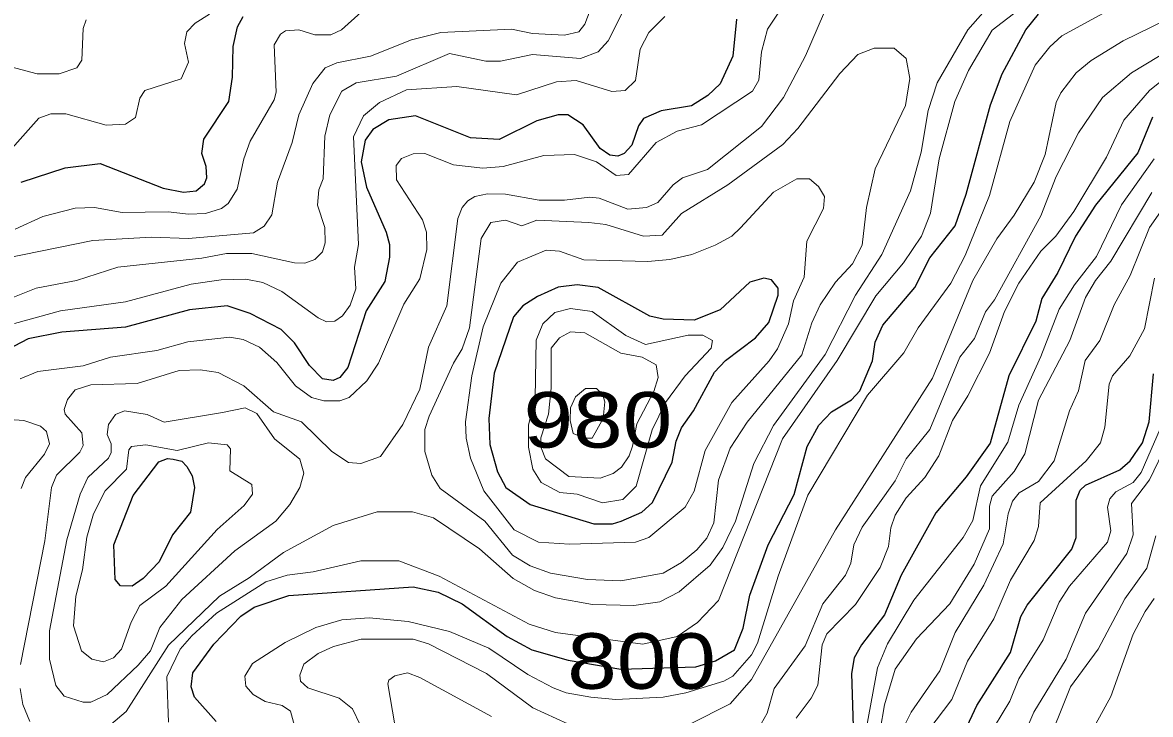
# Model space of a CAD drawing. Extents: x 577 to 602.9, y 7483.8 to 7511.6.
# Drawn here: x 587.677 to 589.301, y 7488.562 to 7489.558 of the extents above; entities that cross this region are included whole.
import ezdxf
from ezdxf.enums import TextEntityAlignment as Align

# ---------------------------------------------------------------- set-up
doc = ezdxf.new("R2010")
doc.units = 0
doc.header["$LTSCALE"] = 0.032
doc.layers.add('1', color=7, linetype='Continuous', lineweight=25)
doc.layers.add('2', color=7, linetype='Continuous', lineweight=13)
doc.layers.add('61', color=7, linetype='Continuous')

msp = doc.modelspace()

# ---------------------------------------------------------------- linework, layer by layer
at = {"layer": '1'}
for points in [[(587.6747, 7489.3285), (587.7383, 7489.3492), (587.7884, 7489.3555), (587.8791, 7489.3198), (587.9085, 7489.3142), (587.9268, 7489.3158), (587.9387, 7489.3261), (587.9419, 7489.3349), (587.9411, 7489.3508), (587.9347, 7489.3699), (587.9379, 7489.3905), (587.9737, 7489.4446), (587.9793, 7489.4796), (587.98, 7489.5241), (587.9864, 7489.552), (587.9944, 7489.5671)], [(588.6464, 7488.6303), (588.675, 7488.6391), (588.7021, 7488.655), (588.7148, 7488.686), (588.7243, 7488.7337), (588.7506, 7488.8061), (588.7879, 7488.8784), (588.807, 7488.9476), (588.8237, 7488.9786), (588.842, 7488.9977), (588.8707, 7489.015), (588.8825, 7489.0281), (588.9009, 7489.0709), (588.9048, 7489.0979), (588.916, 7489.1226), (588.9621, 7489.1766), (588.9836, 7489.2196), (589.0201, 7489.2657), (589.036, 7489.311), (589.071, 7489.4398), (589.0877, 7489.4844), (589.1219, 7489.548), (589.1402, 7489.5702)], [(588.7052, 7489.5631), (588.6997, 7489.5098), (588.6814, 7489.4701), (588.6639, 7489.4534), (588.64, 7489.4382), (588.5963, 7489.4311), (588.5709, 7489.42), (588.5637, 7489.4096), (588.5542, 7489.3818), (588.543, 7489.3699), (588.5343, 7489.3659), (588.5224, 7489.3675), (588.5088, 7489.377), (588.4842, 7489.4112), (588.4619, 7489.4255), (588.4484, 7489.4255), (588.4174, 7489.4168), (588.3633, 7489.3897), (588.322, 7489.3921), (588.2425, 7489.4239), (588.2043, 7489.4184), (588.1812, 7489.4041), (588.1701, 7489.3889), (588.1646, 7489.3575), (588.1721, 7489.3214), (588.2003, 7489.2562), (588.2051, 7489.2387), (588.2051, 7489.2204), (588.1987, 7489.1854), (588.1717, 7489.1432), (588.1454, 7489.0613), (588.1335, 7489.047), (588.124, 7489.043), (588.1089, 7489.0454), (588.0898, 7489.0645), (588.0683, 7489.0971), (588.0492, 7489.1162), (588.0047, 7489.1393), (587.9713, 7489.1504), (587.9172, 7489.1448), (587.825, 7489.1194), (587.7335, 7489.1122), (587.685, 7489.1027), (587.6238, 7489.0709)], [(589.304, 7489.4223), (589.2833, 7489.3707), (589.2221, 7489.2951), (589.1935, 7489.2506), (589.168, 7489.1981), (589.145, 7489.1607), (589.1362, 7489.1281), (589.0973, 7489.0494), (589.0702, 7488.9524), (589.036, 7488.9039), (588.9923, 7488.8522), (588.9422, 7488.7623), (588.9184, 7488.7051), (588.885, 7488.6622), (588.8746, 7488.6431), (588.8706, 7488.6208), (588.873, 7488.5445)], [(589.0201, 7488.5079), (589.0511, 7488.5747), (589.0997, 7488.651), (589.1148, 7488.7027), (589.1235, 7488.7194), (589.1879, 7488.7997), (589.1943, 7488.8164), (589.1943, 7488.8705), (589.1998, 7488.8848), (589.2078, 7488.892), (589.2571, 7488.9142), (589.2722, 7488.9269), (589.2897, 7488.9532), (589.2992, 7488.9834), (589.3056, 7489.0526)], [(587.9554, 7488.5516), (587.9244, 7488.5866), (587.9196, 7488.6017), (587.922, 7488.6216), (587.9522, 7488.6629), (587.9912, 7488.7035), (588.0103, 7488.7162), (588.0604, 7488.7329), (588.2393, 7488.7456), (588.2751, 7488.7377), (588.31, 7488.721), (588.3745, 7488.6741), (588.4102, 7488.655), (588.4627, 7488.6399), (588.5382, 7488.6272), (588.6464, 7488.6303)]]:
    msp.add_lwpolyline(points, dxfattribs=at)
for points in [[(588.5841, 7488.8671), (588.6126, 7488.925), (588.6179, 7488.9553), (588.6257, 7488.9747), (588.6432, 7488.9993), (588.6734, 7489.055), (588.6893, 7489.0717), (588.7323, 7489.1043), (588.7514, 7489.1265), (588.7649, 7489.1655), (588.7649, 7489.1758), (588.7553, 7489.1878), (588.7442, 7489.1902), (588.7243, 7489.1846), (588.6814, 7489.1448), (588.644, 7489.1297), (588.5995, 7489.1313), (588.5804, 7489.1353), (588.5057, 7489.1766), (588.4754, 7489.1806), (588.4484, 7489.1774), (588.4182, 7489.1639), (588.3975, 7489.1504), (588.384, 7489.1345), (588.3562, 7489.0534), (588.3482, 7488.9882), (588.3498, 7488.9508), (588.3609, 7488.911), (588.3729, 7488.8888), (588.4079, 7488.8641), (588.4993, 7488.8363), (588.5263, 7488.8363), (588.5391, 7488.8403), (588.5685, 7488.853)], [(587.8732, 7488.9256), (587.8857, 7488.9303), (587.8935, 7488.9295), (587.906, 7488.9264), (587.9133, 7488.919), (587.9212, 7488.9055), (587.9244, 7488.8888), (587.9188, 7488.853), (587.8926, 7488.8204), (587.8735, 7488.7814), (587.8504, 7488.7576), (587.8345, 7488.7464), (587.8178, 7488.7472), (587.8099, 7488.756), (587.8083, 7488.8061), (587.8361, 7488.8769)]]:
    msp.add_lwpolyline(points, close=True, dxfattribs=at)
at = {"layer": '2'}
for points in [[(587.5276, 7489.1933), (587.7781, 7489.2442), (587.8624, 7489.249), (587.9156, 7489.2474), (588.0095, 7489.2554), (588.0246, 7489.2649), (588.0357, 7489.2816), (588.0437, 7489.3285), (588.0651, 7489.3858), (588.0747, 7489.4255), (588.0946, 7489.4708), (588.1128, 7489.4931), (588.1295, 7489.5003), (588.178, 7489.5098), (588.2369, 7489.5337), (588.279, 7489.544), (588.3808, 7489.5488), (588.411, 7489.5424), (588.4572, 7489.54), (588.4778, 7489.5448), (588.4866, 7489.5559), (588.5057, 7489.6068)], [(589.1474, 7489.6044), (589.0734, 7489.5472), (589.0392, 7489.4891), (589.0193, 7489.4446), (588.9971, 7489.3619), (588.9844, 7489.284), (588.9716, 7489.2506), (588.9454, 7489.2124), (588.9056, 7489.1647), (588.85, 7489.0717), (588.7712, 7488.9588), (588.679, 7488.7258), (588.6488, 7488.694), (588.6194, 7488.6741), (588.5703, 7488.6629), (588.4444, 7488.6796), (588.4063, 7488.6916), (588.2766, 7488.7608), (588.2186, 7488.783), (588.1637, 7488.783), (588.0953, 7488.7671), (588.058, 7488.7623), (588.027, 7488.7528), (587.9562, 7488.7075), (587.9204, 7488.6749), (587.9037, 7488.6558), (587.8846, 7488.616), (587.887, 7488.5508)], [(588.547, 7489.5854), (588.52, 7489.5321), (588.5057, 7489.5162), (588.4802, 7489.5066), (588.411, 7489.5122), (588.3649, 7489.5027), (588.3442, 7489.5027), (588.2918, 7489.5138), (588.2154, 7489.4812), (588.1574, 7489.4716), (588.1367, 7489.4597), (588.1192, 7489.4255), (588.112, 7489.3945), (588.1097, 7489.3333), (588.1033, 7489.3174), (588.1017, 7489.2951), (588.112, 7489.2633), (588.1128, 7489.241), (588.1089, 7489.2283), (588.0977, 7489.2172), (588.0834, 7489.2116), (588.0683, 7489.2124), (588.0071, 7489.2259), (587.9705, 7489.2259), (587.9347, 7489.2188), (587.8139, 7489.2061), (587.7542, 7489.187), (587.6962, 7489.1758), (587.6023, 7489.1385)], [(589.0814, 7489.5973), (589.0384, 7489.548), (588.9939, 7489.4716), (588.9812, 7489.4319), (588.9708, 7489.3715), (588.9557, 7489.3158), (588.9144, 7489.2243), (588.8762, 7489.1655), (588.8325, 7489.0804), (588.7585, 7488.9778), (588.7299, 7488.923), (588.7037, 7488.8403), (588.6854, 7488.8021), (588.6671, 7488.7767), (588.6225, 7488.7385), (588.5947, 7488.7242), (588.5573, 7488.7186), (588.4977, 7488.7202), (588.4444, 7488.7297), (588.4142, 7488.7401), (588.3832, 7488.7576), (588.3347, 7488.8005), (588.2687, 7488.845), (588.2385, 7488.8538), (588.1876, 7488.8538), (588.124, 7488.8339), (588.0524, 7488.7949), (588.0031, 7488.7584), (587.9602, 7488.7321), (587.887, 7488.6614), (587.8258, 7488.5659), (587.782, 7488.5286)], [(589.2706, 7489.5925), (589.1736, 7489.5392), (589.1561, 7489.5233), (589.1354, 7489.4971), (589.0989, 7489.416), (589.0694, 7489.3094), (589.0344, 7489.2228), (589.0138, 7489.183), (588.9669, 7489.1186), (588.9462, 7489.0828), (588.8937, 7489.0216), (588.8078, 7488.8776), (588.7649, 7488.7608), (588.7355, 7488.6645), (588.7267, 7488.6478), (588.6997, 7488.6168), (588.687, 7488.6097), (588.6321, 7488.593), (588.5995, 7488.5866), (588.5311, 7488.5834), (588.4953, 7488.5866), (588.4595, 7488.593), (588.4412, 7488.6001), (588.4047, 7488.6192), (588.3482, 7488.6574), (588.2918, 7488.6812), (588.2321, 7488.6956), (588.1757, 7488.7011), (588.1367, 7488.6979), (588.0993, 7488.6868), (588.0548, 7488.6653), (588.0079, 7488.6351), (587.9967, 7488.6168), (587.9983, 7488.6025), (588.0087, 7488.5906), (588.0262, 7488.5803), (588.0508, 7488.5747), (588.0627, 7488.5667), (588.0715, 7488.5349)], [(587.658, 7489.373), (587.7001, 7489.4208), (587.7176, 7489.4271), (587.7391, 7489.4271), (587.7972, 7489.4104), (587.825, 7489.412), (587.8393, 7489.4215), (587.8457, 7489.4494), (587.8528, 7489.4605), (587.9053, 7489.4772), (587.9156, 7489.5011), (587.9101, 7489.5281), (587.9133, 7489.5448), (587.9252, 7489.5575), (587.9459, 7489.5702)], [(588.1645, 7489.5734), (588.1359, 7489.548), (588.1208, 7489.5408), (588.0977, 7489.5408), (588.0747, 7489.548), (588.0556, 7489.5464), (588.0484, 7489.5416), (588.0389, 7489.5265), (588.0421, 7489.4581), (588.0389, 7489.447), (588.0047, 7489.3874), (587.9952, 7489.3619), (587.9856, 7489.3182), (587.9729, 7489.2975), (587.9633, 7489.2903), (587.9403, 7489.2832), (587.9156, 7489.2824), (587.8862, 7489.2856), (587.8202, 7489.2848), (587.7805, 7489.2919), (587.7526, 7489.2911), (587.7057, 7489.2792), (587.666, 7489.2609)], [(588.1105, 7489.0136), (588.1335, 7489.0136), (588.147, 7489.0184), (588.1725, 7489.0422), (588.1892, 7489.0677), (588.2258, 7489.1528), (588.2488, 7489.1894), (588.2592, 7489.2315), (588.2584, 7489.2562), (588.2528, 7489.2744), (588.2154, 7489.3317), (588.2146, 7489.3524), (588.2226, 7489.3627), (588.2393, 7489.3691), (588.256, 7489.3699), (588.2973, 7489.3532), (588.3395, 7489.3484), (588.3689, 7489.3508), (588.4277, 7489.3667), (588.4715, 7489.3683), (588.5033, 7489.3579), (588.5319, 7489.3381), (588.5494, 7489.3396), (588.5892, 7489.3858), (588.6194, 7489.4017), (588.6544, 7489.4112), (588.7283, 7489.4597), (588.7371, 7489.4756), (588.741, 7489.5162), (588.7498, 7489.5488), (588.7697, 7489.579)], [(588.1606, 7489.2387), (588.1534, 7489.3937), (588.1677, 7489.4239), (588.1908, 7489.443), (588.2297, 7489.4613), (588.3021, 7489.4661), (588.388, 7489.4541), (588.446, 7489.4732), (588.4739, 7489.4748), (588.5255, 7489.4589), (588.5446, 7489.4605), (588.5597, 7489.4748), (588.5661, 7489.5201), (588.5788, 7489.544), (588.6019, 7489.5671)], [(588.5915, 7489.2991), (588.6138, 7489.3245), (588.6273, 7489.3349), (588.6631, 7489.3468), (588.741, 7489.4088), (588.7728, 7489.4502), (588.8046, 7489.5106), (588.8301, 7489.5702)], [(587.7685, 7489.5623), (587.7638, 7489.5496), (587.7622, 7489.5042), (587.755, 7489.4931), (587.7296, 7489.4844)], [(588.6377, 7488.5476), (588.6957, 7488.5771), (588.7267, 7488.6121), (588.8476, 7488.8276), (588.9875, 7489.0462), (589.0456, 7489.187), (589.0798, 7489.2466), (589.1052, 7489.2808), (589.1338, 7489.3285), (589.1498, 7489.3683), (589.1657, 7489.443), (589.172, 7489.4573), (589.1943, 7489.486), (589.2157, 7489.5035), (589.2619, 7489.5321), (589.3239, 7489.5623)], [(589.3541, 7489.5345), (589.2738, 7489.486), (589.2324, 7489.4502), (589.1975, 7489.3993), (589.1657, 7489.3365), (589.1434, 7489.28), (589.0766, 7489.1591), (589.0639, 7489.1416), (589.048, 7489.1035), (589.0265, 7489.0764), (588.9836, 7488.9723), (588.9494, 7488.9301), (588.9335, 7488.8983), (588.8858, 7488.8315), (588.8738, 7488.8061), (588.8698, 7488.7798), (588.8619, 7488.7623), (588.8293, 7488.721), (588.8038, 7488.6606), (588.7593, 7488.5993), (588.749, 7488.5636), (588.7363, 7488.5405)], [(587.7296, 7489.4844), (587.6978, 7489.4844), (587.6524, 7489.4963)], [(588.7911, 7488.5564), (588.8126, 7488.585), (588.8221, 7488.6041), (588.8285, 7488.6622), (588.8349, 7488.6781), (588.8762, 7488.7202), (588.912, 7488.7735), (588.9239, 7488.8037), (588.9271, 7488.8307), (588.9335, 7488.849), (588.9494, 7488.8737), (588.9764, 7488.9031), (588.9963, 7488.9341), (589.0162, 7488.985), (589.0384, 7489.0208), (589.0694, 7489.082), (589.0909, 7489.1424), (589.1116, 7489.183), (589.1434, 7489.2291), (589.1649, 7489.2506), (589.1911, 7489.2864), (589.238, 7489.3643), (589.2627, 7489.4176), (589.3, 7489.4605), (589.3318, 7489.486)], [(589.3064, 7489.3619), (589.2595, 7489.2959), (589.2237, 7489.2212), (589.1919, 7489.1806), (589.1696, 7489.1456), (589.1434, 7489.0772), (589.1116, 7489.0073), (589.0957, 7488.954), (589.0567, 7488.8912), (589.0456, 7488.8411), (589.0313, 7488.8164), (588.9605, 7488.7266), (588.9223, 7488.6637), (588.908, 7488.6288), (588.8889, 7488.5246)], [(587.6739, 7488.6335), (587.7089, 7488.8116), (587.7184, 7488.8888), (587.7256, 7488.9063), (587.759, 7488.9397), (587.7638, 7488.9492), (587.7622, 7488.9675), (587.7383, 7488.9945), (587.7367, 7489.0009), (587.7415, 7489.0152), (587.7526, 7489.0295), (587.7749, 7489.0367), (587.8417, 7489.0383), (587.9021, 7489.0574), (587.9323, 7489.0582), (587.9586, 7489.0542), (587.9952, 7489.0351), (588.0381, 7488.9977), (588.0786, 7488.9834), (588.1224, 7488.9405), (588.1462, 7488.9246), (588.1637, 7488.923), (588.1924, 7488.9333), (588.2242, 7488.9794), (588.2488, 7489.0303), (588.2615, 7489.0908), (588.2878, 7489.1504), (588.3037, 7489.276), (588.31, 7489.2919), (588.318, 7489.3015), (588.3283, 7489.3078), (588.3466, 7489.3118), (588.3721, 7489.311), (588.4206, 7489.3023), (588.4572, 7489.3023), (588.4937, 7489.307), (588.5072, 7489.3055), (588.5486, 7489.2895), (588.5756, 7489.2919), (588.5915, 7489.2991)], [(588.912, 7488.5389), (588.9184, 7488.5755), (588.9335, 7488.6272), (588.9645, 7488.6709), (589.0122, 7488.721), (589.0472, 7488.7783), (589.0694, 7488.8291), (589.0694, 7488.8617), (589.0734, 7488.8761), (589.1052, 7488.9118), (589.1203, 7488.9373), (589.1402, 7489.0144), (589.1851, 7489.1005), (589.2078, 7489.1623), (589.2221, 7489.187), (589.2444, 7489.2148), (589.3032, 7489.3134)], [(589.3159, 7489.2856), (589.3, 7489.2633), (589.2722, 7489.1941), (589.2491, 7489.152), (589.2285, 7489.1003), (589.207, 7489.0717), (589.1975, 7489.0279), (589.1847, 7488.9993), (589.1625, 7488.9269), (589.1402, 7488.8975), (589.1124, 7488.8808), (589.1028, 7488.8689), (589.0965, 7488.8506), (589.0893, 7488.8077), (589.0615, 7488.748), (589.0201, 7488.6796), (588.9979, 7488.6248), (588.9565, 7488.5651), (588.9104, 7488.4729)], [(587.6652, 7489.1249), (587.7312, 7489.1432), (587.825, 7489.156), (587.9196, 7489.1814), (587.9626, 7489.1878), (587.9983, 7489.1886), (588.023, 7489.1838), (588.05, 7489.1711), (588.1025, 7489.1329), (588.1144, 7489.1273), (588.1264, 7489.1281), (588.1375, 7489.1361), (588.1486, 7489.1512), (588.1566, 7489.175), (588.155, 7489.2061), (588.1606, 7489.2387)], [(589.3072, 7489.1902), (589.2927, 7489.1171), (589.2714, 7489.0782), (589.2468, 7489.0494), (589.242, 7489.0375), (589.2356, 7488.9755), (589.2293, 7488.9532), (589.2086, 7488.9269), (589.1426, 7488.8665), (589.1402, 7488.8323), (589.1338, 7488.8124), (589.0997, 7488.7552), (589.0758, 7488.6995), (589.0376, 7488.6383), (589.0154, 7488.5834), (588.9581, 7488.5079)], [(587.6731, 7489.0454), (587.6986, 7489.0558), (587.7638, 7489.0637), (587.8035, 7489.0764), (587.8703, 7489.086), (587.9148, 7489.0987), (587.9753, 7489.1051), (587.9944, 7489.1019), (588.0182, 7489.0908), (588.0429, 7489.0685), (588.0699, 7489.0351), (588.093, 7489.0184), (588.1105, 7489.0136)], [(587.6747, 7488.8872), (587.6811, 7488.9031), (587.7081, 7488.9365), (587.7153, 7488.9516), (587.7113, 7488.9691), (587.7025, 7488.977), (587.6787, 7488.985), (587.658, 7488.9866)], [(589.0766, 7488.5445), (589.0989, 7488.581), (589.1116, 7488.6129), (589.1466, 7488.6693), (589.1696, 7488.7234), (589.1847, 7488.7464), (589.2396, 7488.8101), (589.2444, 7488.826), (589.2396, 7488.8602), (589.2428, 7488.8721), (589.2515, 7488.8824), (589.2762, 7488.8959), (589.2881, 7488.9102), (589.3247, 7488.9953)], [(589.3255, 7488.9524), (589.3, 7488.8999), (589.2738, 7488.8657), (589.2762, 7488.8204), (589.2674, 7488.7934), (589.2078, 7488.7075), (589.18, 7488.6415), (589.1331, 7488.5651), (589.1132, 7488.5182)], [(589.1482, 7488.5071), (589.1863, 7488.6017), (589.2261, 7488.6558), (589.2643, 7488.7282), (589.2961, 7488.7727), (589.3088, 7488.8188)], [(589.3303, 7487.9847), (589.2969, 7488.0053), (589.2849, 7488.0173), (589.2547, 7488.0658), (589.2301, 7488.0888), (589.2142, 7488.0968), (589.168, 7488.1095), (589.1124, 7488.1151), (589.0997, 7488.1206), (589.0853, 7488.1334), (589.0742, 7488.1612), (589.071, 7488.1858), (589.0774, 7488.2844), (589.0877, 7488.333), (589.1124, 7488.387), (589.1346, 7488.4228), (589.1847, 7488.4793), (589.2444, 7488.5874), (589.2762, 7488.6773), (589.2937, 7488.7099), (589.3064, 7488.7289)], [(588.1629, 7488.5469), (588.1518, 7488.5699), (588.1327, 7488.585), (588.0874, 7488.6001), (588.0771, 7488.6097), (588.0763, 7488.6184), (588.0818, 7488.6343), (588.1025, 7488.6494), (588.1248, 7488.6598), (588.1645, 7488.6701), (588.2393, 7488.6701), (588.2615, 7488.6637), (588.345, 7488.6208), (588.4118, 7488.5715), (588.4619, 7488.5484)], [(588.3522, 7488.5588), (588.2488, 7488.6152), (588.2313, 7488.6216), (588.213, 7488.6176), (588.2043, 7488.6113), (588.2027, 7488.6057), (588.213, 7488.5469)], [(587.6874, 7488.5516), (587.6771, 7488.5763), (587.6731, 7488.5993)]]:
    msp.add_lwpolyline(points, dxfattribs=at)
for points in [[(588.8796, 7489.5125), (588.8539, 7489.4852), (588.7935, 7489.4056), (588.772, 7489.3826), (588.6925, 7489.3245), (588.6257, 7489.2832), (588.5979, 7489.2522), (588.5709, 7489.2506), (588.5168, 7489.2673), (588.4921, 7489.2705), (588.4174, 7489.2736), (588.3959, 7489.2657), (588.3721, 7489.2736), (588.3514, 7489.2705), (588.3371, 7489.2474), (588.3204, 7489.1186), (588.31, 7489.0884), (588.2973, 7489.0677), (588.2623, 7488.9914), (588.256, 7488.9723), (588.256, 7488.9405), (588.2663, 7488.9063), (588.2782, 7488.8872), (588.3426, 7488.8403), (588.3824, 7488.791), (588.4079, 7488.7759), (588.4373, 7488.7655), (588.4905, 7488.756), (588.5383, 7488.7544), (588.5995, 7488.7655), (588.6257, 7488.7806), (588.648, 7488.7989), (588.6623, 7488.8156), (588.6726, 7488.8379), (588.679, 7488.8991), (588.6957, 7488.9452), (588.7204, 7488.9826), (588.7991, 7489.0796), (588.8134, 7489.1257), (588.8253, 7489.152), (588.8476, 7489.1846), (588.8722, 7489.2108), (588.8858, 7489.2379), (588.8921, 7489.2919), (588.9048, 7489.3476), (588.9486, 7489.439), (588.9549, 7489.478), (588.9494, 7489.5066), (588.9319, 7489.5217), (588.9032, 7489.5217)], [(588.7108, 7489.2625), (588.7585, 7489.3142), (588.7919, 7489.3333), (588.8102, 7489.3333), (588.8229, 7489.3222), (588.8317, 7489.3078), (588.8301, 7489.2903), (588.8062, 7489.2434), (588.8023, 7489.1917), (588.7871, 7489.1575), (588.78, 7489.1242), (588.7641, 7489.0884), (588.7522, 7489.0709), (588.6981, 7489.0112), (588.6599, 7488.9421), (588.644, 7488.8832), (588.6313, 7488.8602), (588.5788, 7488.8164), (588.5597, 7488.8101), (588.4643, 7488.8069), (588.4198, 7488.8101), (588.3848, 7488.8276), (588.3411, 7488.884), (588.322, 7488.9309), (588.3156, 7488.9596), (588.3148, 7488.9834), (588.3236, 7489.0494), (588.3403, 7489.1202), (588.3657, 7489.183), (588.3896, 7489.2132), (588.4309, 7489.2307), (588.45, 7489.2291), (588.485, 7489.2164), (588.5772, 7489.214), (588.609, 7489.2172), (588.6408, 7489.2243), (588.6742, 7489.2379), (588.6981, 7489.2506)], [(588.4754, 7488.8792), (588.4508, 7488.8816), (588.4238, 7488.8959), (588.4118, 7488.915), (588.4055, 7488.9468), (588.4055, 7488.9786), (588.415, 7489.0176), (588.4166, 7489.1011), (588.4261, 7489.1242), (588.4436, 7489.1409), (588.4659, 7489.1464), (588.4969, 7489.1424), (588.5454, 7489.1075), (588.574, 7489.0947), (588.6353, 7489.1082), (588.6567, 7489.1082), (588.6703, 7489.1003), (588.6687, 7489.0892), (588.6313, 7489.0494), (588.6027, 7489.0112), (588.5836, 7488.9715), (588.5605, 7488.8904), (588.5414, 7488.8713), (588.512, 7488.8665)], [(588.555, 7488.9484), (588.5613, 7488.9802), (588.586, 7489.0271), (588.5923, 7489.047), (588.5892, 7489.0653), (588.5693, 7489.0764), (588.5383, 7489.082), (588.4866, 7489.1114), (588.4659, 7489.113), (588.45, 7489.1043), (588.4381, 7489.0892), (588.4381, 7489.0319), (588.4341, 7488.9945), (588.423, 7488.9603), (588.4238, 7488.946), (588.4301, 7488.9301), (588.4635, 7488.9047), (588.5088, 7488.9021), (588.5274, 7488.9089), (588.5392, 7488.918), (588.5505, 7488.9342)], [(588.4973, 7488.9595), (588.4859, 7488.9595), (588.47, 7488.9663), (588.4655, 7488.9851), (588.4659, 7489.0033), (588.4731, 7489.0192), (588.4874, 7489.0311), (588.5033, 7489.0311), (588.512, 7489.0232), (588.5152, 7489.012), (588.5129, 7488.9881)], [(587.9649, 7488.9969), (587.9975, 7489.0033), (588.0142, 7488.9953), (588.0397, 7488.9588), (588.0763, 7488.9293), (588.0818, 7488.9095), (588.0763, 7488.8888), (588.0619, 7488.8641), (588.0413, 7488.8403), (587.9824, 7488.7973), (587.9061, 7488.7274), (587.8743, 7488.6868), (587.8608, 7488.6534), (587.8433, 7488.6327), (587.7987, 7488.5906), (587.7749, 7488.5795), (587.7638, 7488.5795), (587.7367, 7488.5882), (587.7248, 7488.6033), (587.7153, 7488.6415), (587.7153, 7488.682), (587.7407, 7488.8132), (587.7598, 7488.8792), (587.7709, 7488.9031), (587.8003, 7488.9309), (587.8043, 7488.9389), (587.8043, 7488.9516), (587.7987, 7488.9651), (587.8003, 7488.9794), (587.8107, 7488.9937), (587.8234, 7488.9993), (587.856, 7488.9937), (587.8806, 7488.9826)], [(587.8993, 7488.9419), (587.8544, 7488.95), (587.8337, 7488.9476), (587.8298, 7488.9429), (587.8266, 7488.915), (587.7956, 7488.884), (587.7789, 7488.8506), (587.7693, 7488.8172), (587.763, 7488.7703), (587.7534, 7488.7321), (587.7502, 7488.6892), (587.7614, 7488.6534), (587.7765, 7488.6415), (587.7932, 7488.6375), (587.8075, 7488.6431), (587.8194, 7488.6558), (587.8329, 7488.6948), (587.8457, 7488.7186), (587.883, 7488.7464), (587.957, 7488.8283), (587.9959, 7488.8625), (588.0079, 7488.8792), (588.0071, 7488.8928), (587.9753, 7488.9126), (587.9761, 7488.9444), (587.9713, 7488.95), (587.9443, 7488.9532)]]:
    msp.add_lwpolyline(points, close=True, dxfattribs=at)

# ---------------------------------------------------------------- texts
at = {"layer": '61', "width": 1.2}
for s, p in [('980', (588.5054, 7488.9461)), ('800', (588.5683, 7488.5987))]:
    msp.add_text(s, height=0.08, dxfattribs=at).set_placement(p, align=Align.CENTER)

doc.saveas('drawing.dxf')
